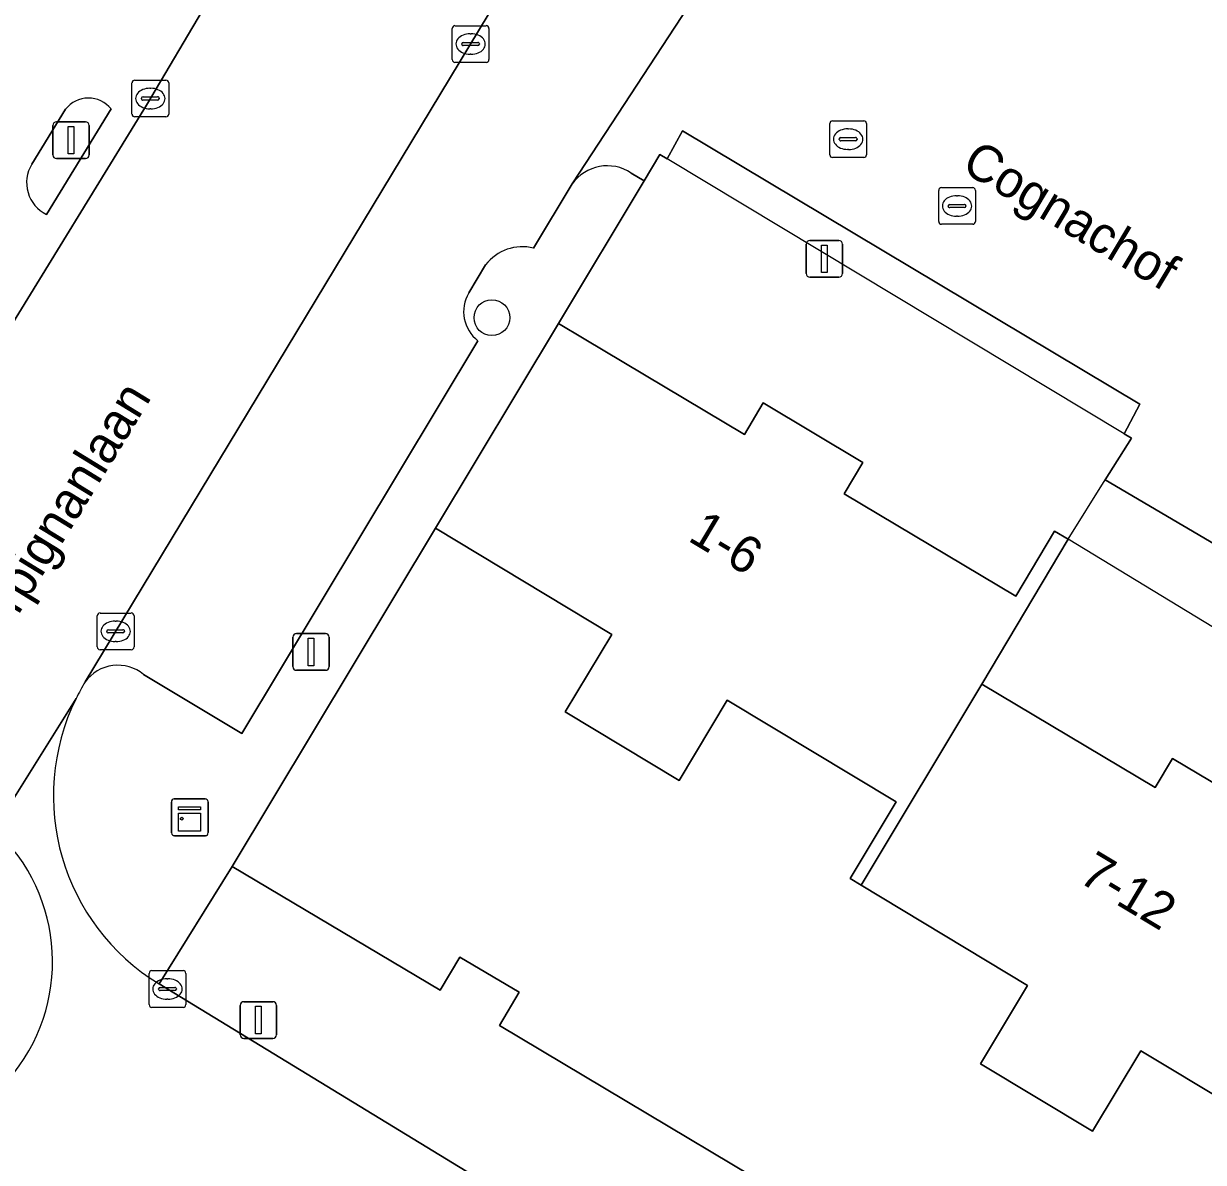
# Model space of a CAD drawing. Extents: x 158455 to 159797, y 387218 to 388672.
# Drawn here: x 159284.74 to 159316.92, y 388138.07 to 388169.11 of the extents above; entities that cross this region are included whole.
import ezdxf

# ---------------------------------------------------------------- set-up
doc = ezdxf.new("R2010")
doc.units = 0
for name, color, linetype in [('IMGEO_Boom', 7, 'Continuous'), ('IMGEO_Erf', 7, 'Continuous'), ('IMGEO_Kast', 7, 'Continuous'), ('IMGEO_Kolk', 7, 'Continuous'), ('IMGEO_Lichtmast', 7, 'Continuous'), ('IMGEO_Openbare_ruimte_label', 7, 'Continuous'), ('IMGEO_Pand', 7, 'Continuous'), ('IMGEO_Pand_nummerreeks', 7, 'Continuous'), ('IMGEO_Pand_overbouw', 7, 'Continuous'), ('IMGEO_Rijbaan_lokaal_open', 7, 'Continuous'), ('IMGEO_Rioolput', 7, 'Continuous'), ('IMGEO_Verkeerseiland_open', 7, 'Continuous'), ('IMGEO_Voetpad_open', 7, 'Continuous')]:
    doc.layers.add(name, color=color, linetype=linetype)

msp = doc.modelspace()

# ---------------------------------------------------------------- linework, layer by layer
at = {"layer": 'IMGEO_Boom'}
msp.add_circle((159297.515, 388161.093), 0.489, dxfattribs=at)
at = {"layer": 'IMGEO_Erf'}
msp.add_lwpolyline([(159326.793, 388149.297), (159314.24, 388156.669), (159314.954, 388157.809), (159314.758, 388157.926), (159315.186, 388158.732), (159302.713, 388166.184), (159302.29, 388165.419), (159302.093, 388165.537), (159301.665, 388164.825), (159299.327, 388160.933), (159300.031, 388160.513), (159304.402, 388157.91), (159304.913, 388158.768), (159307.634, 388157.147), (159307.121, 388156.287), (159311.803, 388153.497), (159312.86, 388155.272), (159313.228, 388155.052), (159310.875, 388151.102), (159315.604, 388148.285), (159316.075, 388149.076), (159318.812, 388147.446)], dxfattribs=at)
msp.add_lwpolyline([(159320.089, 388138.176), (159315.212, 388141.106), (159313.898, 388138.918), (159310.84, 388140.756), (159312.123, 388142.891), (159307.581, 388145.62), (159307.281, 388145.8), (159308.54, 388147.895), (159303.935, 388150.662), (159302.625, 388148.48), (159299.516, 388150.348), (159300.785, 388152.46), (159295.973, 388155.352), (159290.43, 388146.13), (159296.103, 388142.761), (159296.642, 388143.664), (159298.256, 388142.702), (159297.717, 388141.799), (159308.658, 388135.277), (159309.197, 388136.182), (159310.749, 388135.257), (159310.21, 388134.352), (159316.216, 388130.786), (159321.773, 388136.842)], close=True, dxfattribs=at)
at = {"layer": 'IMGEO_Kast'}
for p, q in [((159288.775, 388147.047), (159288.775, 388147.888)), ((159288.775, 388147.888), (159288.775, 388147.047)), ((159288.85, 388147.972), (159289.691, 388147.972)), ((159289.691, 388147.972), (159288.85, 388147.972)), ((159289.775, 388147.897), (159289.775, 388147.056)), ((159289.775, 388147.056), (159289.775, 388147.897)), ((159289.7, 388146.972), (159288.859, 388146.972)), ((159288.859, 388146.972), (159289.7, 388146.972))]:
    msp.add_line(p, q, dxfattribs=at)
for points in [[(159288.97, 388147.762), (159289.57, 388147.762), (159289.57, 388147.677), (159288.97, 388147.677), (159288.97, 388147.762)], [(159288.97, 388147.587), (159289.57, 388147.587), (159289.57, 388147.098), (159288.97, 388147.098), (159288.97, 388147.587)]]:
    msp.add_lwpolyline(points, dxfattribs=at)
msp.add_circle((159289.054, 388147.436), 0.0377, dxfattribs=at)
for centre, start, end in [((159288.853, 388147.894), 92.4484, 184.2845), ((159288.853, 388147.894), 92.4484, 184.2845), ((159289.697, 388147.894), 2.4484, 94.2845), ((159289.697, 388147.894), 2.4484, 94.2845), ((159288.853, 388147.05), 182.4484, 274.2845), ((159288.853, 388147.05), 182.4484, 274.2845), ((159289.697, 388147.05), 272.4484, 4.2845), ((159289.697, 388147.05), 272.4484, 4.2845)]:
    msp.add_arc(centre, 0.0779, start, end, dxfattribs=at)
at = {"layer": 'IMGEO_Kolk'}
for p, q in [((159296.432, 388168.127), (159296.432, 388168.979)), ((159296.507, 388169.053), (159297.359, 388169.053)), ((159297.433, 388168.979), (159297.433, 388168.127)), ((159296.92, 388168.833), (159296.945, 388168.833)), ((159296.691, 388168.547), (159296.691, 388168.559)), ((159297.129, 388168.51), (159296.731, 388168.51)), ((159296.734, 388168.596), (159297.132, 388168.596)), ((159297.175, 388168.559), (159297.175, 388168.547)), ((159297.359, 388168.053), (159296.507, 388168.053)), ((159296.943, 388168.273), (159296.918, 388168.273)), ((159287.698, 388166.641), (159287.698, 388167.493)), ((159287.773, 388167.567), (159288.625, 388167.567)), ((159288.699, 388167.493), (159288.699, 388166.641)), ((159287.957, 388167.061), (159287.957, 388167.073)), ((159288, 388167.11), (159288.398, 388167.11)), ((159288.186, 388167.347), (159288.211, 388167.347)), ((159288.441, 388167.073), (159288.441, 388167.061)), ((159288.395, 388167.024), (159287.997, 388167.024)), ((159288.209, 388166.787), (159288.184, 388166.787)), ((159288.625, 388166.567), (159287.773, 388166.567)), ((159306.805, 388166.459), (159307.657, 388166.459)), ((159306.73, 388165.533), (159306.73, 388166.385)), ((159307.218, 388166.239), (159307.243, 388166.239)), ((159307.731, 388166.385), (159307.731, 388165.533)), ((159306.989, 388165.953), (159306.989, 388165.965)), ((159307.427, 388165.916), (159307.029, 388165.916)), ((159307.032, 388166.002), (159307.43, 388166.002)), ((159307.473, 388165.965), (159307.473, 388165.953)), ((159307.657, 388165.459), (159306.805, 388165.459)), ((159307.241, 388165.679), (159307.216, 388165.679)), ((159286.752, 388152.116), (159286.752, 388152.968)), ((159286.827, 388153.042), (159287.679, 388153.042)), ((159287.753, 388152.968), (159287.753, 388152.116)), ((159287.054, 388152.585), (159287.452, 388152.585)), ((159287.24, 388152.822), (159287.265, 388152.822)), ((159287.011, 388152.536), (159287.011, 388152.548)), ((159287.449, 388152.499), (159287.051, 388152.499)), ((159287.263, 388152.262), (159287.238, 388152.262)), ((159287.495, 388152.548), (159287.495, 388152.536)), ((159287.679, 388152.042), (159286.827, 388152.042)), ((159288.24, 388143.292), (159289.092, 388143.292)), ((159288.165, 388142.366), (159288.165, 388143.218)), ((159288.653, 388143.072), (159288.678, 388143.072)), ((159289.166, 388143.218), (159289.166, 388142.366)), ((159288.424, 388142.786), (159288.424, 388142.798)), ((159288.862, 388142.749), (159288.464, 388142.749)), ((159288.467, 388142.835), (159288.865, 388142.835)), ((159288.908, 388142.798), (159288.908, 388142.786)), ((159289.092, 388142.292), (159288.24, 388142.292)), ((159288.676, 388142.512), (159288.651, 388142.512))]:
    msp.add_line(p, q, dxfattribs=at)
for points in [[(159296.432, 388168.127), (159296.432, 388168.979)], [(159296.507, 388169.053), (159297.359, 388169.053)], [(159297.433, 388168.979), (159297.433, 388168.127)], [(159297.359, 388168.053), (159296.507, 388168.053)], [(159287.698, 388166.641), (159287.698, 388167.493)], [(159287.773, 388167.567), (159288.625, 388167.567)], [(159288.699, 388167.493), (159288.699, 388166.641)], [(159288.625, 388166.567), (159287.773, 388166.567)], [(159306.805, 388166.459), (159307.657, 388166.459)], [(159306.73, 388165.533), (159306.73, 388166.385)], [(159307.731, 388166.385), (159307.731, 388165.533)], [(159307.657, 388165.459), (159306.805, 388165.459)], [(159286.752, 388152.116), (159286.752, 388152.968)], [(159286.827, 388153.042), (159287.679, 388153.042)], [(159287.753, 388152.968), (159287.753, 388152.116)], [(159287.679, 388152.042), (159286.827, 388152.042)], [(159288.24, 388143.292), (159289.092, 388143.292)], [(159288.165, 388142.366), (159288.165, 388143.218)], [(159289.166, 388143.218), (159289.166, 388142.366)], [(159289.092, 388142.292), (159288.24, 388142.292)]]:
    msp.add_lwpolyline(points, dxfattribs=at)
for centre, radius, start, end in [((159296.509, 388168.977), 0.0765, 91.552, 178.448), ((159296.509, 388168.977), 0.0765, 91.552, 178.448), ((159297.357, 388168.977), 0.0765, 1.552, 88.448), ((159297.357, 388168.977), 0.0765, 1.552, 88.448), ((159296.731, 388168.556), 0.0403, 85.8775, 175.7526), ((159296.728, 388168.546), 0.0366, 178.938, 274.7102), ((159297.132, 388168.553), 0.043, 264.8664, 352.4533), ((159297.136, 388168.558), 0.0386, 1.7309, 96.639), ((159296.509, 388168.129), 0.0765, 181.552, 268.448), ((159296.509, 388168.129), 0.0765, 181.552, 268.448), ((159297.357, 388168.129), 0.0765, 271.552, 358.448), ((159297.357, 388168.129), 0.0765, 271.552, 358.448), ((159287.775, 388167.491), 0.0765, 91.552, 178.448), ((159287.775, 388167.491), 0.0765, 91.552, 178.448), ((159288.623, 388167.491), 0.0765, 1.552, 88.448), ((159288.623, 388167.491), 0.0765, 1.552, 88.448), ((159287.997, 388167.07), 0.0403, 85.8775, 175.7526), ((159287.994, 388167.06), 0.0366, 178.938, 274.7102), ((159288.398, 388167.067), 0.043, 264.8664, 352.4533), ((159288.402, 388167.072), 0.0386, 1.7309, 96.639), ((159287.775, 388166.643), 0.0765, 181.552, 268.448), ((159287.775, 388166.643), 0.0765, 181.552, 268.448), ((159288.623, 388166.643), 0.0765, 271.552, 358.448), ((159288.623, 388166.643), 0.0765, 271.552, 358.448), ((159306.807, 388166.383), 0.0765, 91.552, 178.448), ((159306.807, 388166.383), 0.0765, 91.552, 178.448), ((159307.655, 388166.383), 0.0765, 1.552, 88.448), ((159307.655, 388166.383), 0.0765, 1.552, 88.448), ((159307.029, 388165.962), 0.0403, 85.8775, 175.7526), ((159307.026, 388165.952), 0.0366, 178.938, 274.7102), ((159307.43, 388165.959), 0.043, 264.8664, 352.4533), ((159307.434, 388165.964), 0.0386, 1.7309, 96.639), ((159306.807, 388165.535), 0.0765, 181.552, 268.448), ((159306.807, 388165.535), 0.0765, 181.552, 268.448), ((159307.655, 388165.535), 0.0765, 271.552, 358.448), ((159307.655, 388165.535), 0.0765, 271.552, 358.448), ((159286.829, 388152.966), 0.0765, 91.552, 178.448), ((159286.829, 388152.966), 0.0765, 91.552, 178.448), ((159287.677, 388152.966), 0.0765, 1.552, 88.448), ((159287.677, 388152.966), 0.0765, 1.552, 88.448), ((159287.051, 388152.545), 0.0403, 85.8775, 175.7526), ((159287.456, 388152.547), 0.0386, 1.7309, 96.639), ((159287.048, 388152.535), 0.0366, 178.938, 274.7102), ((159287.452, 388152.542), 0.043, 264.8664, 352.4533), ((159286.829, 388152.118), 0.0765, 181.552, 268.448), ((159286.829, 388152.118), 0.0765, 181.552, 268.448), ((159287.677, 388152.118), 0.0765, 271.552, 358.448), ((159287.677, 388152.118), 0.0765, 271.552, 358.448), ((159288.242, 388143.216), 0.0765, 91.552, 178.448), ((159288.242, 388143.216), 0.0765, 91.552, 178.448), ((159289.09, 388143.216), 0.0765, 1.552, 88.448), ((159289.09, 388143.216), 0.0765, 1.552, 88.448), ((159288.464, 388142.795), 0.0403, 85.8775, 175.7526), ((159288.461, 388142.785), 0.0366, 178.938, 274.7102), ((159288.865, 388142.792), 0.043, 264.8664, 352.4533), ((159288.869, 388142.797), 0.0386, 1.7309, 96.639), ((159288.242, 388142.368), 0.0765, 181.552, 268.448), ((159288.242, 388142.368), 0.0765, 181.552, 268.448), ((159289.09, 388142.368), 0.0765, 271.552, 358.448), ((159289.09, 388142.368), 0.0765, 271.552, 358.448)]:
    msp.add_arc(centre, radius, start, end, dxfattribs=at)
for centre, major_axis, ratio, start_param, end_param in [((159296.919, 388168.553), (-0.387, 0.002), 0.722429, 4.712389, 7.853982), ((159296.944, 388168.553), (-0.39, 0.002), 0.717154, 1.570796, 4.712389), ((159288.185, 388167.067), (-0.387, 0.002), 0.722429, 4.712389, 7.853982), ((159288.21, 388167.067), (-0.39, 0.002), 0.717154, 1.570796, 4.712389), ((159307.217, 388165.959), (-0.387, 0.002), 0.722429, 4.712389, 7.853982), ((159307.242, 388165.959), (-0.39, 0.002), 0.717154, 1.570796, 4.712389), ((159287.239, 388152.542), (-0.387, 0.002), 0.722429, 4.712389, 7.853982), ((159287.264, 388152.542), (-0.39, 0.002), 0.717154, 1.570796, 4.712389), ((159288.652, 388142.792), (-0.387, 0.002), 0.722429, 4.712389, 7.853982), ((159288.677, 388142.792), (-0.39, 0.002), 0.717154, 1.570796, 4.712389)]:
    msp.add_ellipse(centre, major_axis=major_axis, ratio=ratio, start_param=start_param, end_param=end_param, dxfattribs=at)
at = {"layer": 'IMGEO_Lichtmast'}
for p, q in [((159285.64, 388166.43), (159286.43, 388166.43)), ((159286.43, 388166.43), (159285.64, 388166.43)), ((159285.54, 388165.53), (159285.54, 388166.33)), ((159285.54, 388166.33), (159285.54, 388165.53)), ((159286.53, 388166.33), (159286.53, 388165.53)), ((159286.53, 388165.53), (159286.53, 388166.33)), ((159286.43, 388165.43), (159285.64, 388165.43)), ((159285.64, 388165.43), (159286.43, 388165.43)), ((159306.187, 388163.198), (159306.977, 388163.198)), ((159306.977, 388163.198), (159306.187, 388163.198)), ((159306.087, 388162.298), (159306.087, 388163.098)), ((159306.087, 388163.098), (159306.087, 388162.298)), ((159307.077, 388163.098), (159307.077, 388162.298)), ((159307.077, 388162.298), (159307.077, 388163.098)), ((159306.977, 388162.198), (159306.187, 388162.198)), ((159306.187, 388162.198), (159306.977, 388162.198)), ((159292.087, 388151.58), (159292.087, 388152.38)), ((159292.087, 388152.38), (159292.087, 388151.58)), ((159292.187, 388152.48), (159292.977, 388152.48)), ((159292.977, 388152.48), (159292.187, 388152.48)), ((159293.077, 388152.38), (159293.077, 388151.58)), ((159293.077, 388151.58), (159293.077, 388152.38)), ((159292.977, 388151.48), (159292.187, 388151.48)), ((159292.187, 388151.48), (159292.977, 388151.48)), ((159290.651, 388141.546), (159290.651, 388142.346)), ((159290.651, 388142.346), (159290.651, 388141.546)), ((159290.751, 388142.446), (159291.541, 388142.446)), ((159291.541, 388142.446), (159290.751, 388142.446)), ((159291.641, 388142.346), (159291.641, 388141.546)), ((159291.641, 388141.546), (159291.641, 388142.346)), ((159291.541, 388141.446), (159290.751, 388141.446)), ((159290.751, 388141.446), (159291.541, 388141.446))]:
    msp.add_line(p, q, dxfattribs=at)
for points in [[(159285.96, 388166.305), (159286.11, 388166.305), (159286.11, 388165.555), (159285.96, 388165.555), (159285.96, 388166.305)], [(159306.507, 388163.073), (159306.657, 388163.073), (159306.657, 388162.323), (159306.507, 388162.323), (159306.507, 388163.073)], [(159292.507, 388152.355), (159292.657, 388152.355), (159292.657, 388151.605), (159292.507, 388151.605), (159292.507, 388152.355)], [(159291.071, 388142.321), (159291.221, 388142.321), (159291.221, 388141.571), (159291.071, 388141.571), (159291.071, 388142.321)]]:
    msp.add_lwpolyline(points, dxfattribs=at)
for centre, start, end in [((159285.64, 388166.33), 90, 180), ((159285.64, 388166.33), 90, 180), ((159286.43, 388166.33), 0, 90), ((159286.43, 388166.33), 360, 90), ((159285.64, 388165.53), 180, 270), ((159285.64, 388165.53), 180, 270), ((159286.43, 388165.53), 270, 0), ((159286.43, 388165.53), 270, 0), ((159306.187, 388163.098), 90, 180), ((159306.187, 388163.098), 90, 180), ((159306.977, 388163.098), 0, 90), ((159306.977, 388163.098), 360, 90), ((159306.187, 388162.298), 180, 270), ((159306.187, 388162.298), 180, 270), ((159306.977, 388162.298), 270, 0), ((159306.977, 388162.298), 270, 0), ((159292.187, 388152.38), 90, 180), ((159292.187, 388152.38), 90, 180), ((159292.977, 388152.38), 0, 90), ((159292.977, 388152.38), 360, 90), ((159292.187, 388151.58), 180, 270), ((159292.187, 388151.58), 180, 270), ((159292.977, 388151.58), 270, 0), ((159292.977, 388151.58), 270, 0), ((159290.751, 388142.346), 90, 180), ((159290.751, 388142.346), 90, 180), ((159291.541, 388142.346), 0, 90), ((159291.541, 388142.346), 360, 90), ((159290.751, 388141.546), 180, 270), ((159290.751, 388141.546), 180, 270), ((159291.541, 388141.546), 270, 0), ((159291.541, 388141.546), 270, 0)]:
    msp.add_arc(centre, 0.1, start, end, dxfattribs=at)
at = {"layer": 'IMGEO_Pand'}
for points in [[(159310.875, 388151.102), (159313.228, 388155.052), (159312.86, 388155.272), (159311.803, 388153.497), (159307.121, 388156.287), (159307.634, 388157.147), (159304.913, 388158.768), (159304.402, 388157.91), (159300.031, 388160.513), (159299.327, 388160.933), (159295.973, 388155.352), (159300.785, 388152.46), (159299.516, 388150.348), (159302.625, 388148.48), (159303.935, 388150.662), (159308.54, 388147.895), (159307.281, 388145.8), (159307.581, 388145.62)], [(159310.875, 388151.102), (159307.581, 388145.62), (159312.123, 388142.891), (159310.84, 388140.756), (159313.898, 388138.918), (159315.212, 388141.106), (159320.089, 388138.176), (159322.837, 388142.751), (159323.374, 388143.644), (159318.336, 388146.646), (159318.812, 388147.446), (159316.075, 388149.076), (159315.604, 388148.285)]]:
    msp.add_lwpolyline(points, close=True, dxfattribs=at)
at = {"layer": 'IMGEO_Pand_overbouw'}
for points in [[(159313.228, 388155.052), (159314.24, 388156.669), (159314.954, 388157.809), (159314.758, 388157.926), (159302.29, 388165.419), (159302.093, 388165.537), (159301.665, 388164.825), (159299.327, 388160.933), (159300.031, 388160.513), (159304.402, 388157.91), (159304.913, 388158.768), (159307.634, 388157.147), (159307.121, 388156.287), (159311.803, 388153.497), (159312.86, 388155.272)], [(159323.374, 388143.644), (159325.734, 388147.572), (159320.977, 388150.431), (159321.467, 388151.245), (159318.383, 388153.098), (159317.869, 388152.241), (159313.228, 388155.052), (159310.875, 388151.102), (159315.604, 388148.285), (159316.075, 388149.076), (159318.812, 388147.446), (159318.336, 388146.646)]]:
    msp.add_lwpolyline(points, close=True, dxfattribs=at)
at = {"layer": 'IMGEO_Rijbaan_lokaal_open'}
for points in [[(159329.757, 388176.874), (159328.648, 388177.943), (159328.058, 388178.616), (159337.868, 388189.252), (159325.99, 388186.377), (159326.047, 388186.143), (159322.747, 388185.341), (159322.69, 388185.575), (159321.299, 388185.238), (159321.356, 388185.003), (159316.975, 388183.939), (159317.101, 388183.424), (159316.738, 388183.336), (159317.496, 388179.49), (159312.975, 388174.666), (159310.309, 388174.17), (159307.224, 388176.215), (159299.721, 388164.769), (159299.703, 388164.738)], [(159299.357, 388186.658), (159299.2, 388186.29), (159291.698, 388172.984), (159291.387, 388172.458), (159288.09, 388166.885), (159284.123, 388160.416), (159272.47, 388141.59), (159266.034, 388130.677), (159265.477, 388129.733), (159271.392, 388125.943), (159276.566, 388134.577), (159276.892, 388135.12), (159277.007, 388135.304), (159279.173, 388138.961)], [(159286.422, 388151.165), (159297.416, 388169.349), (159301.038, 388175.339), (159305.187, 388182.202)], [(159305.187, 388182.202), (159301.038, 388175.339), (159297.416, 388169.349), (159286.422, 388151.165)], [(159301.314, 388165.036), (159301.665, 388164.825), (159302.093, 388165.537), (159302.29, 388165.419), (159302.713, 388166.184), (159315.186, 388158.732), (159314.758, 388157.926), (159314.954, 388157.809), (159314.24, 388156.669), (159326.793, 388149.297), (159327.736, 388148.743), (159329.528, 388147.101), (159334.505, 388152.627), (159329.306, 388157.283), (159324.641, 388161.564), (159321.162, 388164.756), (159321.286, 388164.891), (159319.984, 388166.129), (159329.757, 388176.874)], [(159298.653, 388162.991), (159299.703, 388164.738), (159299.721, 388164.769), (159307.224, 388176.215)], [(159296.885, 388161.766), (159297.344, 388162.53)], [(159288.015, 388151.369), (159290.698, 388149.756), (159297.135, 388160.465)], [(159283.935, 388147.152), (159286.173, 388150.71)], [(159286.173, 388150.71), (159283.935, 388147.152)], [(159288.839, 388142.686), (159288.435, 388142.932)], [(159311.317, 388128.985), (159288.839, 388142.686)]]:
    msp.add_lwpolyline(points, dxfattribs=at)
for centre, radius, start, end in [((159300.662, 388164.058), 1.175, 56.2895, 144.6706), ((159298.35, 388161.762), 1.266, 76.1568, 142.6454), ((159297.739, 388161.256), 0.995, 149.1436, 232.6111), ((159287.315, 388150.51), 1.108, 50.8268, 143.7684), ((159292.026, 388147.803), 6.535, 149.0359, 153.5845), ((159291.558, 388148.058), 6.002, 153.7798, 238.6512), ((159280.645, 388143.538), 4.887, 318.6493, 47.6909), ((159280.645, 388143.538), 4.887, 318.6493, 47.6909)]:
    msp.add_arc(centre, radius, start, end, dxfattribs=at)
at = {"layer": 'IMGEO_Rioolput'}
for p, q in [((159309.7, 388163.712), (159309.7, 388164.564)), ((159309.775, 388164.638), (159310.627, 388164.638)), ((159310.701, 388164.564), (159310.701, 388163.712)), ((159309.959, 388164.132), (159309.959, 388164.144)), ((159310.002, 388164.181), (159310.4, 388164.181)), ((159310.188, 388164.418), (159310.213, 388164.418)), ((159310.443, 388164.144), (159310.443, 388164.132)), ((159310.397, 388164.095), (159309.999, 388164.095)), ((159310.211, 388163.858), (159310.186, 388163.858)), ((159310.627, 388163.638), (159309.775, 388163.638))]:
    msp.add_line(p, q, dxfattribs=at)
for points in [[(159309.7, 388163.712), (159309.7, 388164.564)], [(159309.775, 388164.638), (159310.627, 388164.638)], [(159310.701, 388164.564), (159310.701, 388163.712)], [(159310.627, 388163.638), (159309.775, 388163.638)]]:
    msp.add_lwpolyline(points, dxfattribs=at)
for centre, radius, start, end in [((159309.777, 388164.562), 0.0765, 91.552, 178.448), ((159309.777, 388164.562), 0.0765, 91.552, 178.448), ((159310.625, 388164.562), 0.0765, 1.552, 88.448), ((159310.625, 388164.562), 0.0765, 1.552, 88.448), ((159309.999, 388164.141), 0.0403, 85.8775, 175.7526), ((159310.404, 388164.143), 0.0386, 1.7309, 96.639), ((159309.996, 388164.131), 0.0366, 178.938, 274.7102), ((159310.4, 388164.138), 0.043, 264.8664, 352.4533), ((159309.777, 388163.714), 0.0765, 181.552, 268.448), ((159309.777, 388163.714), 0.0765, 181.552, 268.448), ((159310.625, 388163.714), 0.0765, 271.552, 358.448), ((159310.625, 388163.714), 0.0765, 271.552, 358.448)]:
    msp.add_arc(centre, radius, start, end, dxfattribs=at)
for centre, major_axis, ratio, start_param, end_param in [((159310.187, 388164.138), (-0.387, 0.002), 0.722429, 4.712389, 7.853982), ((159310.212, 388164.138), (-0.39, 0.002), 0.717154, 1.570796, 4.712389)]:
    msp.add_ellipse(centre, major_axis=major_axis, ratio=ratio, start_param=start_param, end_param=end_param, dxfattribs=at)
at = {"layer": 'IMGEO_Verkeerseiland_open'}
for points in [[(159285.884, 388166.776), (159284.965, 388165.277)], [(159285.369, 388163.908), (159287.131, 388166.782)]]:
    msp.add_lwpolyline(points, dxfattribs=at)
for centre, radius, start, end in [((159286.51, 388166.284), 0.796, 38.737, 141.8144), ((159285.783, 388164.774), 0.96, 148.4272, 244.4561)]:
    msp.add_arc(centre, radius, start, end, dxfattribs=at)
at = {"layer": 'IMGEO_Voetpad_open'}
msp.add_lwpolyline([(159284.123, 388160.416), (159288.09, 388166.885), (159291.387, 388172.458), (159289.028, 388173.867), (159288.172, 388174.377), (159285.191, 388176.16), (159282.646, 388171.929), (159267.516, 388146.751), (159268.114, 388146.395), (159269.716, 388145.391), (159262.234, 388133.033), (159266.034, 388130.677), (159272.47, 388141.59)], close=True, dxfattribs=at)
for points in [[(159284.965, 388165.277), (159285.884, 388166.776)], [(159287.131, 388166.782), (159285.369, 388163.908)], [(159295.973, 388155.352), (159299.327, 388160.933), (159301.665, 388164.825), (159301.314, 388165.036)], [(159299.703, 388164.738), (159298.653, 388162.991)], [(159297.344, 388162.53), (159296.885, 388161.766)], [(159297.135, 388160.465), (159290.698, 388149.756), (159288.015, 388151.369)], [(159288.435, 388142.932), (159290.43, 388146.13), (159295.973, 388155.352)], [(159297.717, 388141.799), (159298.256, 388142.702), (159296.642, 388143.664), (159296.103, 388142.761), (159290.43, 388146.13), (159288.435, 388142.932), (159288.839, 388142.686), (159311.317, 388128.985)], [(159315.871, 388128.281), (159316.216, 388130.786), (159310.21, 388134.352), (159310.749, 388135.257), (159309.197, 388136.182), (159308.658, 388135.277), (159297.717, 388141.799)]]:
    msp.add_lwpolyline(points, dxfattribs=at)
for centre, radius, start, end in [((159286.51, 388166.284), 0.796, 38.737, 141.8144), ((159285.783, 388164.774), 0.96, 148.4272, 244.4561), ((159300.662, 388164.058), 1.175, 56.2895, 144.6706), ((159298.35, 388161.762), 1.266, 76.1568, 142.6454), ((159297.739, 388161.256), 0.995, 149.1436, 232.6111), ((159287.315, 388150.51), 1.108, 50.8268, 143.7684), ((159292.026, 388147.803), 6.535, 149.0359, 153.5845), ((159291.558, 388148.058), 6.002, 153.7798, 238.6512)]:
    msp.add_arc(centre, radius, start, end, dxfattribs=at)

# ---------------------------------------------------------------- texts
at = {"layer": 'IMGEO_Openbare_ruimte_label'}
for s, rotation, p in [('Cognachof', 329.1247, (159310.278, 388165.118)), ('Perpignanlaan', 58.4863, (159283.74, 388151.573))]:
    msp.add_text(s, height=1, rotation=rotation, dxfattribs=at).set_placement(p)
at = {"layer": 'IMGEO_Pand_nummerreeks'}
for s, rotation, p in [('1-6', 329.1666, (159302.827, 388155.03)), ('7-12', 329.0393, (159313.474, 388145.738))]:
    msp.add_text(s, height=1, rotation=rotation, dxfattribs=at).set_placement(p)

doc.saveas('drawing.dxf')
